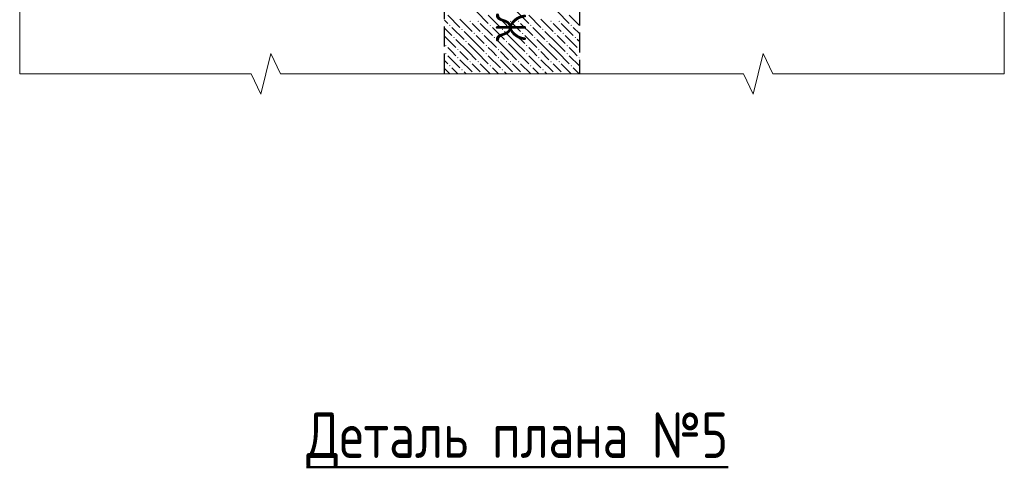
# Model space of a CAD drawing. Header units: millimetres. Extents: x 40580 to 1930067, y -240640 to 81020.
# Tile 383 of 656: x 1105785 to 1115518, y -208089 to -203532. Entities that reach past the tile are written whole.
import ezdxf

# ---------------------------------------------------------------- set-up
doc = ezdxf.new("R2010")
doc.units = ezdxf.units.MM
doc.linetypes.add('______2', pattern=[270, 200, -70])
doc.layers.add('Примечания', color=7, linetype='Continuous', lineweight=13)
doc.layers.add('Текст_ общее', color=7, linetype='Continuous', lineweight=25)
doc.layers.add('Стилевая поверхн.', color=7, linetype='Continuous')
doc.styles.add('GOST 2.304', font='isocpeur.ttf', dxfattribs={"width": 0.8})
doc.styles.add('GOST 2.304-81', font='txt')

msp = doc.modelspace()

# ---------------------------------------------------------------- hatches: boundary and pattern name
at = {"layer": 'Стилевая поверхн.', "linetype": 'Continuous', "lineweight": -3, "transparency": 33554687}
for points in [[(1110030.9, -203588.3), (1110037.4, -203581.8), (1110043.9, -203588.3), (1110037.4, -203594.8)], [(1110230.9, -203548.3), (1110237.4, -203541.8), (1110243.9, -203548.3), (1110237.4, -203554.8)], [(1110310.9, -203548.3), (1110317.4, -203541.8), (1110323.9, -203548.3), (1110317.4, -203554.8)], [(1110430.9, -203588.3), (1110437.4, -203581.8), (1110443.9, -203588.3), (1110437.4, -203594.8)], [(1110630.9, -203548.3), (1110637.4, -203541.8), (1110643.9, -203548.3), (1110637.4, -203554.8)], [(1110710.9, -203548.3), (1110717.4, -203541.8), (1110723.9, -203548.3), (1110717.4, -203554.8)], [(1110830.9, -203588.3), (1110837.4, -203581.8), (1110843.9, -203588.3), (1110837.4, -203594.8)], [(1111030.9, -203548.3), (1111037.4, -203541.8), (1111043.9, -203548.3), (1111037.4, -203554.8)], [(1111110.9, -203548.3), (1111117.4, -203541.8), (1111123.9, -203548.3), (1111117.4, -203554.8)], [(1111230.9, -203588.3), (1111237.4, -203581.8), (1111243.9, -203588.3), (1111237.4, -203594.8)], [(1110070.9, -203708.3), (1110077.4, -203701.8), (1110083.9, -203708.3), (1110077.4, -203714.8)], [(1110150.9, -203628.3), (1110157.4, -203621.8), (1110163.9, -203628.3), (1110157.4, -203634.8)], [(1110270.9, -203668.3), (1110277.4, -203661.8), (1110283.9, -203668.3), (1110277.4, -203674.8)], [(1110350.9, -203668.3), (1110357.4, -203661.8), (1110363.9, -203668.3), (1110357.4, -203674.8)], [(1110470.9, -203708.3), (1110477.4, -203701.8), (1110483.9, -203708.3), (1110477.4, -203714.8)], [(1110550.9, -203628.3), (1110557.4, -203621.8), (1110563.9, -203628.3), (1110557.4, -203634.8)], [(1110670.9, -203668.3), (1110677.4, -203661.8), (1110683.9, -203668.3), (1110677.4, -203674.8)], [(1110750.9, -203668.3), (1110757.4, -203661.8), (1110763.9, -203668.3), (1110757.4, -203674.8)], [(1110870.9, -203708.3), (1110877.4, -203701.8), (1110883.9, -203708.3), (1110877.4, -203714.8)], [(1110950.9, -203628.3), (1110957.4, -203621.8), (1110963.9, -203628.3), (1110957.4, -203634.8)], [(1111070.9, -203668.3), (1111077.4, -203661.8), (1111083.9, -203668.3), (1111077.4, -203674.8)], [(1111150.9, -203668.3), (1111157.4, -203661.8), (1111163.9, -203668.3), (1111157.4, -203674.8)], [(1111270.9, -203708.3), (1111277.4, -203701.8), (1111283.9, -203708.3), (1111277.4, -203714.8)], [(1109990.9, -203788.3), (1109997.4, -203781.8), (1110003.9, -203788.3), (1109997.4, -203794.8)], [(1110190.9, -203748.3), (1110197.4, -203741.8), (1110203.9, -203748.3), (1110197.4, -203754.8)], [(1110390.9, -203788.3), (1110397.4, -203781.8), (1110403.9, -203788.3), (1110397.4, -203794.8)], [(1110590.9, -203748.3), (1110597.4, -203741.8), (1110603.9, -203748.3), (1110597.4, -203754.8)], [(1110790.9, -203788.3), (1110797.4, -203781.8), (1110803.9, -203788.3), (1110797.4, -203794.8)], [(1110990.9, -203748.3), (1110997.4, -203741.8), (1111003.9, -203748.3), (1110997.4, -203754.8)], [(1111190.9, -203788.3), (1111197.4, -203781.8), (1111203.9, -203788.3), (1111197.4, -203794.8)], [(1109990.9, -203868.3), (1109997.4, -203861.8), (1110003.9, -203868.3), (1109997.4, -203874.8)], [(1110110.9, -203828.3), (1110117.4, -203821.8), (1110123.9, -203828.3), (1110117.4, -203834.8)], [(1110110.9, -203908.3), (1110117.4, -203901.8), (1110123.9, -203908.3), (1110117.4, -203914.8)], [(1110390.9, -203868.3), (1110397.4, -203861.8), (1110403.9, -203868.3), (1110397.4, -203874.8)], [(1110510.9, -203828.3), (1110517.4, -203821.8), (1110523.9, -203828.3), (1110517.4, -203834.8)], [(1110510.9, -203908.3), (1110517.4, -203901.8), (1110523.9, -203908.3), (1110517.4, -203914.8)], [(1110790.9, -203868.3), (1110797.4, -203861.8), (1110803.9, -203868.3), (1110797.4, -203874.8)], [(1110910.9, -203828.3), (1110917.4, -203821.8), (1110923.9, -203828.3), (1110917.4, -203834.8)], [(1110910.9, -203908.3), (1110917.4, -203901.8), (1110923.9, -203908.3), (1110917.4, -203914.8)], [(1111190.9, -203868.3), (1111197.4, -203861.8), (1111203.9, -203868.3), (1111197.4, -203874.8)], [(1111310.9, -203828.3), (1111317.4, -203821.8), (1111318.4, -203822.8), (1111318.4, -203833.7), (1111317.4, -203834.8)], [(1111310.9, -203908.3), (1111317.4, -203901.8), (1111318.4, -203902.8), (1111318.4, -203913.7), (1111317.4, -203914.8)], [(1110030.9, -203988.3), (1110037.4, -203981.8), (1110043.9, -203988.3), (1110037.4, -203994.8)], [(1110230.9, -203948.3), (1110237.4, -203941.8), (1110243.9, -203948.3), (1110237.4, -203954.8)], [(1110310.9, -203948.3), (1110317.4, -203941.8), (1110323.9, -203948.3), (1110317.4, -203954.8)], [(1110430.9, -203988.3), (1110437.4, -203981.8), (1110443.9, -203988.3), (1110437.4, -203994.8)], [(1110630.9, -203948.3), (1110637.4, -203941.8), (1110643.9, -203948.3), (1110637.4, -203954.8)], [(1110710.9, -203948.3), (1110717.4, -203941.8), (1110723.9, -203948.3), (1110717.4, -203954.8)], [(1110830.9, -203988.3), (1110837.4, -203981.8), (1110843.9, -203988.3), (1110837.4, -203994.8)], [(1111030.9, -203948.3), (1111037.4, -203941.8), (1111043.9, -203948.3), (1111037.4, -203954.8)], [(1111110.9, -203948.3), (1111117.4, -203941.8), (1111123.9, -203948.3), (1111117.4, -203954.8)], [(1111230.9, -203988.3), (1111237.4, -203981.8), (1111243.9, -203988.3), (1111237.4, -203994.8)], [(1110150.9, -204028.3), (1110157.4, -204021.8), (1110163.9, -204028.3), (1110157.4, -204034.8)], [(1110271, -204068.2), (1110277.4, -204061.8), (1110283.8, -204068.2)], [(1110351, -204068.2), (1110357.4, -204061.8), (1110363.8, -204068.2)], [(1110550.9, -204028.3), (1110557.4, -204021.8), (1110563.9, -204028.3), (1110557.4, -204034.8)], [(1110671, -204068.2), (1110677.4, -204061.8), (1110683.8, -204068.2)], [(1110751, -204068.2), (1110757.4, -204061.8), (1110763.8, -204068.2)], [(1110950.9, -204028.3), (1110957.4, -204021.8), (1110963.9, -204028.3), (1110957.4, -204034.8)], [(1111071, -204068.2), (1111077.4, -204061.8), (1111083.8, -204068.2)], [(1111151, -204068.2), (1111157.4, -204061.8), (1111163.8, -204068.2)]]:
    msp.add_hatch(color=7, dxfattribs=at).paths.add_polyline_path(points, flags=16)

# ---------------------------------------------------------------- linework, layer by layer
at = {"layer": 'Примечания', "color": 253, "linetype": '______2', "lineweight": -3, "true_color": 0xababab, "transparency": 33554687}
for p, q in [((1111318.4, -199068.2), (1111318.4, -204068.2)), ((1109985.1, -204068.2), (1109985.1, -203401.5))]:
    msp.add_line(p, q, dxfattribs=at)
at = {"layer": 'Примечания', "color": 7, "linetype": 'Continuous', "lineweight": 13, "transparency": 33554687}
for p, q in [((1105785.1, -204068.2), (1105785.1, -202015.9)), ((1115518.4, -202015.9), (1115518.4, -204068.2)), ((1108267.1, -203868.2), (1108169.8, -204268.2)), ((1108364.4, -204068.2), (1108267.1, -203868.2)), ((1113133.8, -203868.2), (1113036.4, -204268.2)), ((1113231.1, -204068.2), (1113133.8, -203868.2)), ((1105785.1, -204068.2), (1105785.1, -204068.2)), ((1108072.4, -204068.2), (1105785.1, -204068.2)), ((1108169.8, -204268.2), (1108072.4, -204068.2)), ((1110651.8, -204068.2), (1108364.4, -204068.2)), ((1112939.1, -204068.2), (1110651.8, -204068.2)), ((1113036.4, -204268.2), (1112939.1, -204068.2)), ((1115518.4, -204068.2), (1113231.1, -204068.2)), ((1115518.4, -204068.2), (1115518.4, -204068.2)), ((1115518.4, -204068.2), (1115518.4, -204068.2))]:
    msp.add_line(p, q, dxfattribs=at)
at = {"layer": 'Стилевая поверхн.', "color": 9, "linetype": 'Continuous', "lineweight": -3, "true_color": 0xc7c7c7, "transparency": 33554687}
for p, q in [((1110017.4, -203488.3), (1110137.4, -203608.3)), ((1110297.4, -203448.3), (1110417.4, -203568.3)), ((1110417.4, -203488.3), (1110537.4, -203608.3)), ((1110697.4, -203448.3), (1110817.4, -203568.3)), ((1110817.4, -203488.3), (1110937.4, -203608.3)), ((1111097.4, -203448.3), (1111217.4, -203568.3)), ((1111217.4, -203488.3), (1111318.4, -203589.3)), ((1109985.1, -203536), (1110017.4, -203568.3)), ((1109985.1, -203616), (1110057.4, -203688.3)), ((1110057.4, -203608.3), (1110177.4, -203728.3)), ((1110137.4, -203528.3), (1110257.4, -203648.3)), ((1110297.4, -203608.3), (1110257.4, -203568.3)), ((1110337.4, -203648.3), (1110297.4, -203608.3)), ((1110337.4, -203568.3), (1110457.4, -203688.3)), ((1110457.4, -203608.3), (1110577.4, -203728.3)), ((1110537.4, -203528.3), (1110657.4, -203648.3)), ((1110697.4, -203608.3), (1110657.4, -203568.3)), ((1110737.4, -203648.3), (1110697.4, -203608.3)), ((1110737.4, -203568.3), (1110857.4, -203688.3)), ((1110857.4, -203608.3), (1110977.4, -203728.3)), ((1110937.4, -203528.3), (1111057.4, -203648.3)), ((1111097.4, -203608.3), (1111057.4, -203568.3)), ((1111137.4, -203648.3), (1111097.4, -203608.3)), ((1111137.4, -203568.3), (1111257.4, -203688.3)), ((1111257.4, -203608.3), (1111318.4, -203669.3)), ((1109985.1, -203696), (1110097.4, -203808.3)), ((1110297.4, -203768.3), (1110177.4, -203648.3)), ((1110297.4, -203688.3), (1110377.4, -203768.3)), ((1110377.4, -203688.3), (1110497.4, -203808.3)), ((1110697.4, -203768.3), (1110577.4, -203648.3)), ((1110697.4, -203688.3), (1110777.4, -203768.3)), ((1110777.4, -203688.3), (1110897.4, -203808.3)), ((1111097.4, -203768.3), (1110977.4, -203648.3)), ((1111097.4, -203688.3), (1111177.4, -203768.3)), ((1111177.4, -203688.3), (1111297.4, -203808.3)), ((1110057.4, -203848.3), (1110017.4, -203808.3)), ((1110217.4, -203848.3), (1110097.4, -203728.3)), ((1110217.4, -203768.3), (1110297.4, -203848.3)), ((1110297.4, -203768.3), (1110377.4, -203848.3)), ((1110457.4, -203848.3), (1110417.4, -203808.3)), ((1110617.4, -203848.3), (1110497.4, -203728.3)), ((1110617.4, -203768.3), (1110697.4, -203848.3)), ((1110697.4, -203768.3), (1110777.4, -203848.3)), ((1110857.4, -203848.3), (1110817.4, -203808.3)), ((1111017.4, -203848.3), (1110897.4, -203728.3)), ((1111017.4, -203768.3), (1111097.4, -203848.3)), ((1111097.4, -203768.3), (1111177.4, -203848.3)), ((1111257.4, -203848.3), (1111217.4, -203808.3)), ((1111318.4, -203749.3), (1111297.4, -203728.3)), ((1110017.4, -203888.3), (1110137.4, -204008.3)), ((1110097.4, -203888.3), (1110057.4, -203848.3)), ((1110137.4, -203848.3), (1110217.4, -203928.3)), ((1110217.4, -203848.3), (1110297.4, -203928.3)), ((1110297.4, -203848.3), (1110417.4, -203968.3)), ((1110417.4, -203888.3), (1110537.4, -204008.3)), ((1110497.4, -203888.3), (1110457.4, -203848.3)), ((1110537.4, -203848.3), (1110617.4, -203928.3)), ((1110617.4, -203848.3), (1110697.4, -203928.3)), ((1110697.4, -203848.3), (1110817.4, -203968.3)), ((1110817.4, -203888.3), (1110937.4, -204008.3)), ((1110897.4, -203888.3), (1110857.4, -203848.3)), ((1110937.4, -203848.3), (1111017.4, -203928.3)), ((1111017.4, -203848.3), (1111097.4, -203928.3)), ((1111097.4, -203848.3), (1111217.4, -203968.3)), ((1111217.4, -203888.3), (1111318.4, -203989.3)), ((1111297.4, -203888.3), (1111257.4, -203848.3)), ((1109985.1, -203936), (1110017.4, -203968.3)), ((1110057.4, -204008.3), (1110117.3, -204068.2)), ((1110137.4, -203928.3), (1110257.4, -204048.3)), ((1110297.4, -204008.3), (1110257.4, -203968.3)), ((1110337.4, -204048.3), (1110297.4, -204008.3)), ((1110337.4, -203968.3), (1110437.3, -204068.2)), ((1110457.4, -204008.3), (1110517.3, -204068.2)), ((1110537.4, -203928.3), (1110657.4, -204048.3)), ((1110697.4, -204008.3), (1110657.4, -203968.3)), ((1110737.4, -204048.3), (1110697.4, -204008.3)), ((1110737.4, -203968.3), (1110837.3, -204068.2)), ((1110857.4, -204008.3), (1110917.3, -204068.2)), ((1110937.4, -203928.3), (1111057.4, -204048.3)), ((1111097.4, -204008.3), (1111057.4, -203968.3)), ((1111137.4, -204048.3), (1111097.4, -204008.3)), ((1111137.4, -203968.3), (1111237.3, -204068.2)), ((1111257.4, -204008.3), (1111317.3, -204068.2)), ((1109985.1, -204016), (1110037.3, -204068.2)), ((1110197.3, -204068.2), (1110177.4, -204048.3)), ((1110597.3, -204068.2), (1110577.4, -204048.3)), ((1110997.3, -204068.2), (1110977.4, -204048.3))]:
    msp.add_line(p, q, dxfattribs=at)

# ---------------------------------------------------------------- texts
at = {"layer": 'Примечания', "color": 251, "linetype": 'Continuous', "lineweight": 25, "true_color": 0x656565, "transparency": 33554687, "insert": (1110791.8, -203747.4), "char_height": 300, "width": 1578.241, "attachment_point": 7, "rotation": 90, "style": 'GOST 2.304'}
msp.add_mtext('ЖБ\\~Пилон', dxfattribs=at)
at = {"layer": 'Текст_ общее', "color": 7, "linetype": 'Continuous', "lineweight": 50, "transparency": 33554687, "insert": (1108619.3, -207959.9), "char_height": 450, "width": 4286.06, "attachment_point": 7, "style": 'GOST 2.304-81'}
msp.add_mtext('{\\LДеталь\\~плана\\~№5}', dxfattribs=at)

doc.saveas('drawing.dxf')
